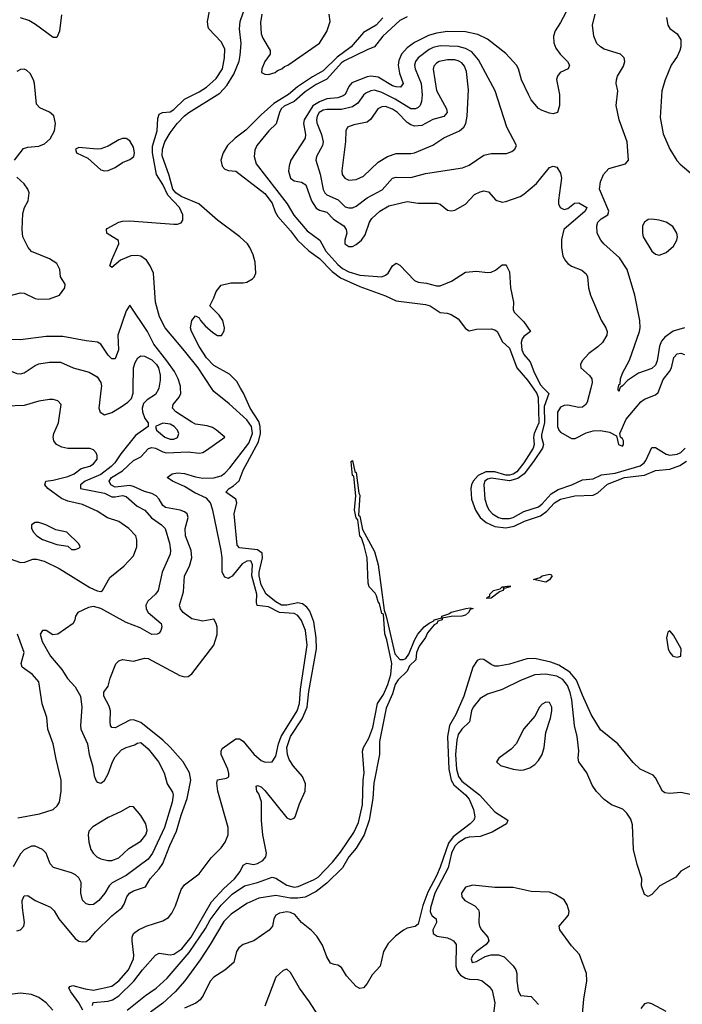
# Model space of a CAD drawing. Header units: inches. Extents: x 1173000 to 1307049, y 522583 to 678455.
# Tile 295 of 617: x 1264726 to 1268358, y 556621 to 562020. Entities that reach past the tile are written whole.
import ezdxf

# ---------------------------------------------------------------- set-up
doc = ezdxf.new("R2010")
doc.units = ezdxf.units.IN
doc.header["$MEASUREMENT"] = 0
doc.layers.add('B2565', color=7, linetype='Continuous')
doc.layers.add('B2566', color=7, linetype='Continuous')

msp = doc.modelspace()

# ---------------------------------------------------------------- linework, layer by layer
at = {"layer": 'B2565', "color": 5}
for points, elevation in [([(1265487.8, 560000), (1265486.5, 559993.5), (1265470, 559965.3), (1265424.5, 559935.5), (1265404.2, 559915.8), (1265397.7, 559890), (1265399.2, 559870), (1265412.5, 559832.5), (1265429.5, 559810), (1265429.3, 559790), (1265360.3, 559739.7), (1265279.9, 559640.1), (1265247.9, 559590), (1265227.8, 559570), (1265170, 559526.4), (1265084.7, 559490), (1265059.9, 559470), (1265059.7, 559450), (1265190, 559422.9), (1265230, 559403.6), (1265250, 559402.8), (1265290, 559411.3), (1265310, 559405), (1265370, 559352.3), (1265410.8, 559330), (1265448.9, 559288.9), (1265503.1, 559250), (1265522.4, 559230), (1265546.4, 559150), (1265552.2, 559110), (1265549.8, 559090), (1265506.5, 558990), (1265484.8, 558890), (1265470.7, 558870), (1265428.8, 558831.2), (1265418, 558810), (1265418.2, 558790), (1265429.8, 558769.8), (1265500.5, 558710), (1265504.7, 558690), (1265499.6, 558670), (1265490, 558656.3), (1265479, 558650), (1265450, 558648.7), (1265385.4, 558685.4), (1265310, 558713.9), (1265170, 558791.7), (1265130, 558802), (1265103.8, 558796.2), (1265043.7, 558770), (1265031.3, 558750), (1265028.4, 558730), (1265018.5, 558710), (1264935.6, 558650), (1264907.6, 558647.6), (1264870, 558670.5), (1264850, 558670.6), (1264837.6, 558650), (1264849.2, 558610), (1264895, 558530), (1264956.1, 558456.1), (1264987.1, 558407.1), (1265030, 558362.2), (1265058.9, 558310), (1265066.8, 558250), (1265059, 558150), (1265061.1, 558130), (1265098.2, 558050), (1265107.3, 557990), (1265124.3, 557930), (1265134.1, 557874.1), (1265145.8, 557845.8), (1265150, 557839.7), (1265170, 557834.5), (1265190, 557848.4), (1265210, 557885.1), (1265233.9, 557950), (1265250, 557977.2), (1265284.2, 558015.8), (1265310, 558029.8), (1265356.4, 558043.6), (1265370, 558053.3), (1265390, 558056.4), (1265430, 558021.5), (1265486.9, 557950), (1265517.3, 557890), (1265534.8, 557830), (1265563.5, 557783.5), (1265567.1, 557767.1), (1265561.4, 557730), (1265519.2, 557590), (1265453.4, 557450), (1265430, 557417.9), (1265310, 557327.6), (1265233.2, 557286.8), (1265216.1, 557270), (1265191.8, 557230), (1265158.8, 557190), (1265130, 557168.6), (1265110, 557167), (1265090, 557173), (1265070, 557192), (1265061, 557230), (1265062.8, 557290), (1265050, 557314.9), (1265031.5, 557331.5), (1265010, 557341.8), (1264911.1, 557371.1), (1264892.1, 557392.1), (1264870, 557450.4), (1264850.4, 557470), (1264810, 557487.9), (1264790, 557488), (1264750, 557468), (1264730, 557446.5), (1264690, 557374.9)], 740), ([(1264710, 557023.9), (1264730, 557030.3), (1264748.4, 557050), (1264752.6, 557070), (1264740.4, 557150), (1264739.9, 557190), (1264750, 557216.9), (1264770, 557217.6), (1264810, 557190.2), (1264894.1, 557154.1), (1264914, 557134), (1264940.7, 557090), (1265030, 556981.8), (1265050, 556967.8), (1265070, 556963), (1265090, 556965.6), (1265110, 556979.6), (1265141.3, 557018.7), (1265230, 557105.6), (1265286.5, 557150), (1265298.5, 557170), (1265312.3, 557210), (1265328.5, 557230), (1265350, 557243.1), (1265414.7, 557265.3), (1265441.1, 557310), (1265490, 557364.1), (1265510, 557394.2), (1265548.1, 557491.9), (1265584.8, 557570), (1265610, 557658.7), (1265644.4, 557750), (1265663.2, 557850), (1265656.9, 557890), (1265621.9, 557950), (1265551.3, 558031.3), (1265510.4, 558070.4), (1265390, 558166), (1265350, 558180.9), (1265330, 558178.8), (1265250, 558138), (1265230, 558138.7), (1265223.8, 558150), (1265221.5, 558170), (1265224.2, 558230), (1265216.1, 558256.1), (1265187.8, 558310), (1265187.3, 558332.7), (1265210, 558366), (1265221.3, 558410), (1265252.7, 558487.3), (1265270, 558503.8), (1265288.7, 558511.3), (1265350, 558503.1), (1265410, 558518.4), (1265430, 558516.5), (1265604, 558424), (1265630, 558416.6), (1265650, 558419), (1265670, 558434), (1265789.4, 558590), (1265808.9, 558648.9), (1265808.7, 558688.7), (1265803.5, 558710), (1265790, 558733.7), (1265730, 558722.5), (1265670, 558735), (1265622.6, 558770), (1265606.3, 558790), (1265602.9, 558802.9), (1265601.2, 558810), (1265623.3, 558883.3), (1265628.6, 558970), (1265656.7, 559023.3), (1265668.5, 559070), (1265666.2, 559110), (1265634.2, 559190), (1265633.4, 559230), (1265648.6, 559290), (1265643.2, 559310), (1265630, 559320.5), (1265604.7, 559330), (1265524.5, 559344.5), (1265510, 559356.1), (1265490, 559391.7), (1265473.6, 559410), (1265450, 559422), (1265410, 559433), (1265350, 559460.8), (1265330, 559465.3), (1265250, 559456.3), (1265224.5, 559470), (1265216.9, 559490), (1265229.1, 559510), (1265290, 559546.9), (1265350, 559602.1), (1265390, 559622.6), (1265432.2, 559667.8), (1265450, 559673.5), (1265470, 559671.1), (1265510, 559649.7), (1265530, 559645.3), (1265650, 559649.7), (1265710, 559642.6), (1265730, 559647.3), (1265750, 559659.1), (1265849.6, 559730), (1265804.8, 559770), (1265783.1, 559783.1), (1265752.8, 559792.8), (1265690, 559802.9), (1265670, 559812.6), (1265582.4, 559870), (1265562.7, 559890), (1265566.5, 559910), (1265599.9, 559950), (1265608.6, 559970), (1265607.2, 560000)], 720), ([(1265071.9, 556590), (1265050.5, 556630), (1265005.3, 556690), (1264995.5, 556710), (1265000.6, 556719.4), (1265016.5, 556723.5), (1265085.5, 556705.5), (1265130, 556699.2), (1265230, 556721.3), (1265270, 556750.1), (1265322.6, 556810), (1265348.8, 556870), (1265351.1, 556891.1), (1265342.7, 556970), (1265342.8, 556990), (1265349.5, 557010), (1265376.5, 557030), (1265419.3, 557050), (1265510, 557078.6), (1265541.9, 557098.1), (1265559.6, 557120.4), (1265579.2, 557160.8), (1265610, 557250.8), (1265630, 557276.1), (1265710, 557337.5), (1265776.1, 557423.9), (1265830, 557478.6), (1265851.5, 557510), (1265867.6, 557550), (1265868.3, 557590), (1265811.9, 557790), (1265805.9, 557834.1), (1265810, 557852.7), (1265859.3, 557860.7), (1265871.8, 557868.2), (1265872.8, 557887.2), (1265867.3, 557910), (1265830.9, 557990), (1265830.3, 558010), (1265836.3, 558023.7), (1265910, 558075.9), (1265930, 558077), (1265950, 558063.2), (1266010, 557993.4), (1266050, 557957.8), (1266071.3, 557948.7), (1266110, 557950.4), (1266130, 557981.6), (1266144.1, 558050), (1266159.4, 558090), (1266247.4, 558230), (1266260.3, 558270), (1266265.8, 558350), (1266300.8, 558590), (1266293.2, 558670), (1266270, 558724.8), (1266250, 558752.4), (1266230, 558764.8), (1266150, 558770.2), (1266090, 558800.6), (1266027.4, 558807.4), (1266023.4, 558823.4), (1266025, 558870), (1265998.5, 558970), (1266002.2, 559030), (1265992.5, 559052.5), (1265970, 559051.4), (1265944.4, 559035.6), (1265890, 558969), (1265878.5, 558961.5), (1265870, 558956.5), (1265850, 558962.6), (1265835.8, 558990), (1265834.7, 559070), (1265829.6, 559110), (1265783.8, 559330), (1265771, 559371), (1265750, 559395.5), (1265685.9, 559425.9), (1265630, 559461), (1265563.2, 559490), (1265534, 559510), (1265562.2, 559530), (1265590, 559534.3), (1265630, 559531.4), (1265690, 559513.3), (1265730, 559506.7), (1265790, 559508.3), (1265830, 559519.6), (1265850, 559533.1), (1265878, 559562), (1265981.3, 559698.7), (1266001.2, 559750), (1265995.8, 559790), (1265970, 559825), (1265873.6, 559913.6), (1265790, 559980.7), (1265777.1, 560000)], 680), ([(1265125.5, 556614.5), (1265128.5, 556631.5), (1265210, 556638.1), (1265234.1, 556645.9), (1265270, 556667.5), (1265352.1, 556747.9), (1265398.5, 556810), (1265470, 556891.3), (1265490, 556901.7), (1265550, 556892.4), (1265570, 556896.5), (1265613.9, 556926.1), (1265665.7, 556990), (1265777.5, 557182.5), (1265844.2, 557255.8), (1265903.2, 557310), (1265933.7, 557350), (1265950, 557384.5), (1265970, 557395.6), (1266008, 557388), (1266030, 557393.4), (1266058, 557410), (1266074.3, 557430), (1266078, 557450), (1266057.9, 557550), (1266050.4, 557629.6), (1266051.8, 557731.8), (1266036, 557776), (1266026.4, 557790), (1266022.3, 557817.7), (1266030, 557821.5), (1266050, 557812.8), (1266070, 557793.8), (1266190, 557644.2), (1266210, 557634), (1266230, 557641.6), (1266235.4, 557650), (1266259.5, 557720.5), (1266290.6, 557790), (1266292.5, 557830), (1266275.5, 557870), (1266226.9, 557926.9), (1266203.2, 557963.2), (1266193.4, 557990), (1266190.3, 558030), (1266209.7, 558090), (1266273.6, 558186.4), (1266300.6, 558250), (1266310, 558336.4), (1266352.4, 558570), (1266350.5, 558630.5), (1266337.5, 558717.5), (1266316.1, 558776.1), (1266299, 558799), (1266276.4, 558816.4), (1266250, 558822.3), (1266190, 558809.2), (1266161, 558810), (1266130, 558827.8), (1266077.4, 558870), (1266050, 558920.5), (1266037.8, 558970), (1266038.5, 558990), (1266057.2, 559070), (1266054.1, 559094.1), (1266030, 559113.5), (1265930, 559123.7), (1265918.3, 559138.3), (1265901.4, 559310), (1265915.8, 559370), (1265909.7, 559390), (1265855.8, 559430), (1265873.5, 559450), (1265896.8, 559463.2), (1265928.4, 559491.6), (1265950, 559550.2), (1266034.8, 559705.2), (1266045.4, 559750), (1266044.2, 559790), (1266036.5, 559816.5), (1265989.9, 559890), (1265952.7, 559972.7), (1265936.4, 560000)], 660), ([(1265172.4, 560000), (1265158.8, 559890), (1265167, 559867), (1265190, 559853.7), (1265230, 559866.8), (1265282.6, 559897.4), (1265318.2, 559921.8), (1265337.8, 559942.2), (1265347.5, 559972.5), (1265347.9, 560000)], 740), ([(1267539.5, 560000), (1267560.1, 559970), (1267567.8, 559947.8), (1267570.9, 559810), (1267545.8, 559750), (1267542.5, 559730), (1267545.4, 559690), (1267540.1, 559670), (1267490, 559590.8), (1267450, 559540.6), (1267430, 559527), (1267410, 559522.2), (1267390, 559523), (1267330, 559540), (1267279.9, 559540.1), (1267239, 559521), (1267211.1, 559490), (1267201.9, 559470), (1267199.3, 559450), (1267202.1, 559390), (1267223.3, 559330), (1267250.3, 559290.3), (1267282.1, 559262.1), (1267330, 559241.3), (1267390, 559234.3), (1267436.9, 559243.1), (1267492.2, 559270), (1267580.1, 559299.9), (1267615, 559325), (1267656.6, 559370), (1267690, 559391), (1267768.2, 559408.2), (1267870, 559412.8), (1267895.2, 559424.8), (1267947.3, 559472.7), (1268041.1, 559510), (1268150, 559522.9), (1268210, 559547.3), (1268290, 559555.4), (1268344, 559576), (1268380.9, 559599.1)], 660), ([(1267596.8, 560000), (1267625.6, 559970), (1267600.5, 559899.5), (1267602.5, 559810), (1267585.4, 559745.4), (1267585.4, 559730), (1267596.9, 559690), (1267591.4, 559670), (1267542.8, 559597.2), (1267491.1, 559528.9), (1267456.1, 559503.9), (1267410, 559492), (1267310, 559505.9), (1267290, 559499.9), (1267276.2, 559490), (1267270, 559472), (1267276.2, 559390), (1267287.4, 559350), (1267299, 559330), (1267317.5, 559310), (1267350, 559291), (1267370, 559285.3), (1267410, 559285), (1267430, 559290.9), (1267490, 559322.4), (1267570, 559348.7), (1267590, 559365.1), (1267639.2, 559420.8), (1267676.9, 559443.1), (1267751.4, 559468.6), (1267810, 559496.5), (1267870, 559501.7), (1267915.5, 559524.5), (1267990, 559532.6), (1268126.1, 559573.9), (1268148.1, 559590), (1268157.2, 559602.8), (1268190, 559673.2), (1268210, 559674.6), (1268270, 559637.5), (1268290, 559632.5), (1268330, 559637.6), (1268350, 559647.1), (1268373.3, 559670)], 680), ([(1267856.6, 560000), (1267836.9, 559923.1), (1267829.7, 559910.3), (1267810, 559894.4), (1267790, 559892.7), (1267730, 559906.7), (1267710, 559904.8), (1267690, 559895.1), (1267673, 559867), (1267674.4, 559790), (1267680.3, 559770), (1267690, 559757.5), (1267750, 559724.3), (1267770, 559722.7), (1267830, 559754.4), (1267870, 559765.8), (1267910, 559767.1), (1267958.4, 559758.4), (1267997.7, 559737.7), (1268008.4, 559690), (1268030, 559681.7), (1268035.8, 559690), (1268035, 559710), (1268030, 559721.6), (1268019.5, 559730), (1268015.1, 559750), (1268050.3, 559829.7), (1268130, 559924.5), (1268150, 559938.6), (1268210, 559962.7), (1268224.7, 559975.3), (1268234.4, 560000)], 720), ([(1268015.3, 560000), (1268010, 559982), (1268006, 559990), (1268006.8, 560000)], 740), ([(1264610, 559086.1), (1264730, 559044), (1264754.3, 559045.7), (1264798.3, 559061.7), (1264818, 559062), (1264860.3, 559050), (1264941.9, 559010), (1265110, 558907.2), (1265150, 558887.9), (1265170, 558884.7), (1265179.6, 558890), (1265219.3, 558960.7), (1265296.6, 559023.4), (1265350, 559080.4), (1265368.4, 559130), (1265368.2, 559168.2), (1265362.4, 559190), (1265323.5, 559230), (1265270, 559268.8), (1265207.6, 559287.6), (1265150, 559325.5), (1265070, 559360.9), (1264990, 559380.2), (1264954.6, 559394.6), (1264879.4, 559450), (1264863.7, 559470), (1264869.9, 559490.1), (1264910, 559495), (1264990, 559515.5), (1265023.8, 559530), (1265061.9, 559558.1), (1265110, 559572.4), (1265130, 559584.1), (1265149.8, 559610), (1265150.7, 559630), (1265144.6, 559644.6), (1265130, 559660.4), (1265110, 559667.7), (1264990, 559668.6), (1264955.9, 559675.9), (1264927.8, 559690), (1264912.6, 559710), (1264908.5, 559730), (1264912.4, 559750), (1264938, 559810), (1264953.2, 559910), (1264935.3, 559930), (1264910, 559937.6), (1264890, 559936.9), (1264830, 559928.6), (1264750, 559903.5), (1264650, 559901.6)], 760), ([(1265314.2, 556590), (1265414.8, 556670), (1265474, 556710), (1265534.6, 556765.4), (1265655.3, 556904.7), (1265744, 557036), (1265770, 557083.6), (1265830, 557164.8), (1265890, 557225), (1265957.6, 557270), (1266030, 557288.3), (1266110, 557319), (1266130, 557313.1), (1266190, 557275), (1266230, 557264.1), (1266252.7, 557267.3), (1266336.1, 557303.9), (1266361.1, 557318.9), (1266439.5, 557400.5), (1266483.8, 557456.2), (1266557.1, 557562.9), (1266582.3, 557617.7), (1266605.3, 557714.7), (1266608.2, 557850), (1266613.8, 557890), (1266604.7, 558010), (1266609.9, 558030), (1266639.6, 558080.4), (1266660.8, 558139.2), (1266686.4, 558270), (1266720.4, 558319.6), (1266744.5, 558375.5), (1266760.6, 558430), (1266766.2, 558490), (1266739, 558619), (1266726.7, 558653.3), (1266719.5, 558759.5), (1266710, 558763.5), (1266698.3, 558818.3), (1266690, 558828), (1266681.4, 558861.4), (1266674.7, 558874.7), (1266641.6, 558910), (1266635.6, 558930), (1266631.2, 559070), (1266614.6, 559134.6), (1266598.6, 559178.6), (1266589.9, 559190), (1266578.4, 559278.4), (1266570, 559289), (1266560.8, 559330), (1266568.8, 559410), (1266559.3, 559499.3), (1266556.6, 559516.6), (1266550, 559520.9), (1266543.7, 559576.3), (1266542.8, 559597.2), (1266550, 559603), (1266563.4, 559543.4), (1266570, 559537.3), (1266584.5, 559424.5), (1266590, 559412), (1266583.5, 559303.5), (1266590, 559298), (1266605.3, 559225.3), (1266670, 559103.8), (1266690, 559030.7), (1266722.8, 558782.8), (1266735.4, 558750), (1266782, 558542), (1266810, 558511.5), (1266830, 558511.6), (1266842.5, 558517.5), (1266859.4, 558540.6), (1266890, 558618.4), (1266907.3, 558650), (1266943.5, 558690), (1266970, 558711.8), (1266995.6, 558724.4), (1266997.6, 558730), (1267038.9, 558741.1), (1267039.5, 558750), (1267078.2, 558761.8), (1267090, 558771.4), (1267171, 558791), (1267194.4, 558794.4), (1267210.7, 558790.7), (1267194.3, 558785.7), (1267186.4, 558770), (1267170, 558755.1), (1267150, 558748.7), (1267090, 558746.8), (1267041.4, 558738.6), (1267042, 558730), (1267018.3, 558721.7), (1267012.2, 558710), (1266997.6, 558702.4), (1266961.4, 558658.6), (1266950, 558632), (1266916, 558584), (1266900.9, 558550), (1266897.8, 558510), (1266863.2, 558476.8), (1266850, 558447.2), (1266799.8, 558400.2), (1266784.5, 558375.5), (1266770, 558324.4), (1266735.3, 558244.7), (1266697.2, 558062.8), (1266697.2, 557990), (1266666.1, 557833.9), (1266661.5, 557750), (1266642.2, 557630), (1266613.3, 557550), (1266570, 557476.5), (1266529.5, 557430.5), (1266494.6, 557370), (1266410, 557286.2), (1266350, 557240.2), (1266290, 557209.3), (1266250, 557203.6), (1266210, 557203.8), (1266130, 557217.9), (1266037, 557203), (1265970, 557174.5), (1265884.6, 557115.4), (1265844, 557076), (1265770.7, 556949.3), (1265715, 556865), (1265630.1, 556750), (1265577.8, 556690), (1265510, 556626.7), (1265441.9, 556578.1)], 640), ([(1264715.9, 557644.1), (1264833.9, 557666.1), (1264909, 557690), (1264931.2, 557708.8), (1264943.6, 557730), (1264953.7, 557790), (1264953.5, 557850), (1264925.2, 557965.2), (1264909.8, 558050), (1264879.8, 558130), (1264874.2, 558194.2), (1264849, 558269), (1264829.8, 558389.8), (1264795.1, 558430), (1264739.8, 558470), (1264733.8, 558490), (1264749.8, 558550), (1264713.5, 558650)], 760), ([(1268410.6, 557770.6), (1268350, 557783.1), (1268290, 557777.4), (1268261.3, 557781.3), (1268249.6, 557789.6), (1268210, 557863.7), (1268197.8, 557877.8), (1268127.6, 557910), (1268087.9, 557947.9), (1268005.1, 558050), (1267910, 558126.6), (1267857.7, 558210), (1267810, 558315.4), (1267778.6, 558398.6), (1267741.7, 558441.7), (1267680.5, 558480.5), (1267636.9, 558496.9), (1267550, 558516.7), (1267505.1, 558514.9), (1267410, 558485.5), (1267350, 558474.6), (1267330, 558474.8), (1267310, 558483.5), (1267270, 558510.9), (1267250, 558514.2), (1267233.8, 558506.2), (1267210, 558469.6), (1267160.8, 558310), (1267116.2, 558210), (1267080.9, 558150), (1267070.3, 558090), (1267078, 557910), (1267090.8, 557850.8), (1267105.1, 557825.1), (1267170.1, 557770), (1267190, 557746.7), (1267212.7, 557690), (1267220.4, 557650), (1267218.4, 557641.6), (1267214.3, 557630), (1267194.2, 557610), (1267101.1, 557538.9), (1267075.5, 557504.5), (1267030, 557373.7), (1267010, 557325.5), (1266963.4, 557236.6), (1266936.1, 557163.9), (1266910, 557060.2), (1266893, 557047), (1266850, 557038.7), (1266830, 557027.2), (1266785, 556995), (1266744.7, 556955.3), (1266720.2, 556910), (1266701.8, 556830), (1266658, 556782), (1266630, 556735), (1266610, 556710.8), (1266590, 556707.4), (1266570, 556719.8), (1266517.4, 556777.4), (1266490, 556823.1), (1266470, 556836.4), (1266450, 556838.7), (1266430, 556847.6), (1266410, 556881.6), (1266384.7, 556944.7), (1266354.1, 556994.1), (1266325.6, 557025.6), (1266270, 557070.6), (1266233.5, 557113.5), (1266210, 557125), (1266190, 557128.1), (1266150, 557121.6), (1266130.1, 557110), (1266118.8, 557090), (1266111, 557049), (1266092.4, 557027.6), (1266010, 556969.7), (1265950, 556948.5), (1265926.7, 556930), (1265914, 556910), (1265899.1, 556850), (1265850.9, 556809.1), (1265789.2, 556770), (1265770, 556748.3), (1265731, 556670), (1265714.1, 556645.9), (1265691.9, 556628.1), (1265630, 556599.9)], 660), ([(1268418, 557390), (1268349, 557351), (1268322.4, 557317.6), (1268234.9, 557270), (1268190, 557223), (1268170, 557211.6), (1268150, 557222.9), (1268134.2, 557270), (1268136.4, 557310), (1268110, 557387.3), (1268089.4, 557469.4), (1268084.5, 557604.5), (1268075.9, 557635.9), (1268053.5, 557670), (1268031.4, 557691.4), (1267970, 557715.1), (1267930, 557744.4), (1267887.3, 557787.3), (1267863.4, 557823.4), (1267835.3, 557890), (1267791.2, 557951.2), (1267786.2, 557970), (1267789.9, 558010.1), (1267781.8, 558090), (1267767.6, 558150), (1267752.5, 558290), (1267743.6, 558330), (1267728.6, 558368.6), (1267702.4, 558402.4), (1267670, 558421), (1267607.8, 558432.2), (1267550, 558428.1), (1267470, 558395.8), (1267370, 558347.1), (1267290, 558322.2), (1267250, 558298), (1267210.7, 558250), (1267202.4, 558230), (1267191.5, 558170), (1267149.1, 558130), (1267130, 558100.8), (1267122.3, 558070), (1267114.4, 557990), (1267119.9, 557910), (1267131.6, 557870), (1267150, 557845.4), (1267246, 557770), (1267330, 557676), (1267401.6, 557630), (1267394.9, 557610), (1267315.6, 557564.4), (1267250, 557540.6), (1267190, 557537.8), (1267170, 557531.9), (1267130, 557506.7), (1267111.5, 557488.5), (1267092.3, 557450), (1267073.5, 557370), (1267000.9, 557230), (1266977, 557150), (1266975.4, 557130), (1266979.4, 557119.4), (1266987.1, 557107.1), (1267009, 557089), (1267010.1, 557070), (1266990.1, 557030), (1266992.1, 557010), (1267014.3, 556994.3), (1267070, 556986.3), (1267090, 556977.5), (1267102.7, 556970), (1267117.3, 556950), (1267116.8, 556830), (1267121.9, 556810), (1267132.8, 556792.8), (1267141.9, 556781.9), (1267170, 556765.1), (1267190, 556759.3), (1267237.5, 556757.5), (1267260.7, 556750), (1267299.5, 556719.5), (1267316.2, 556696.2), (1267330.4, 556629.6), (1267322, 556570)], 680), ([(1267803.8, 556490), (1267817.5, 556650), (1267835.2, 556750), (1267833.3, 556790), (1267795, 556895), (1267750, 556942.6), (1267686, 557030), (1267683.5, 557050), (1267733.7, 557110), (1267738, 557130), (1267727.5, 557167.5), (1267710, 557193.3), (1267663, 557223), (1267630, 557235.3), (1267530, 557239.5), (1267430, 557261.4), (1267330, 557260.9), (1267210, 557275.4), (1267170, 557263.6), (1267148.2, 557230), (1267149.2, 557210), (1267164.9, 557190), (1267220.7, 557160.7), (1267240, 557140), (1267245.1, 557125.1), (1267242.6, 557070), (1267246, 557050), (1267256.2, 557030), (1267291.1, 556990), (1267297.2, 556970), (1267281.8, 556950), (1267230, 556911.5), (1267209.7, 556890.3), (1267200.3, 556870), (1267205.8, 556850), (1267230, 556855.2), (1267277.5, 556882.5), (1267310, 556892.6), (1267350, 556892.4), (1267380.8, 556880.8), (1267430, 556831.7), (1267445, 556810), (1267451.1, 556790), (1267450.8, 556750), (1267457.5, 556697.5), (1267470, 556670.2), (1267530, 556663.6), (1267570, 556620.3)], 720), ([(1266458.1, 556410), (1266314.8, 556634.8), (1266260.1, 556710), (1266210, 556796.1), (1266190, 556813.7), (1266170, 556807.3), (1266130.3, 556769.7), (1266070, 556611.8)], 680), ([(1264907.7, 556590), (1264871.3, 556630), (1264830, 556658.5), (1264790, 556674.3), (1264730, 556683.1), (1264610, 556668.5)], 720), ([(1268270, 556582.7), (1268190, 556623.1), (1268170, 556629.7), (1268150, 556623), (1268130, 556598)], 720)]:
    msp.add_lwpolyline(points, dxfattribs=dict(at, elevation=elevation))
for points, elevation in [([(1265510, 559806.8), (1265470.5, 559790), (1265475.3, 559770), (1265521.8, 559730), (1265550, 559719.8), (1265570, 559720.1), (1265590, 559728.1), (1265598.3, 559750), (1265590.5, 559770), (1265572.2, 559790), (1265550, 559802.4)], 740), ([(1264830, 559262.9), (1264810, 559262.7), (1264791, 559250), (1264790.6, 559230), (1264801.6, 559210), (1264820.5, 559190), (1264850, 559170.4), (1264930, 559143.1), (1264990, 559134), (1265010, 559114), (1265030, 559114), (1265050, 559122), (1265058, 559130), (1265050, 559146), (1264984, 559210), (1264923.1, 559223.1), (1264869, 559250)], 780), ([(1267610, 558936), (1267542, 558950), (1267578.9, 558961.1), (1267589.3, 558970), (1267630, 558979.3), (1267638, 558978), (1267644, 558970), (1267630, 558948.7)], 640), ([(1267380.7, 558900.7), (1267374, 558906), (1267378.8, 558898.8), (1267374.4, 558890), (1267356.5, 558883.5), (1267310, 558848.7), (1267286.8, 558846.8), (1267287, 558850), (1267296.9, 558856.9), (1267303.1, 558856.9), (1267303.1, 558870), (1267323.1, 558890), (1267360.2, 558899.8), (1267370.2, 558910.2), (1267414.8, 558914.8), (1267414, 558910)], 640), ([(1268290, 558669.3), (1268278, 558662), (1268270.3, 558629.7), (1268280.1, 558570), (1268288.6, 558550), (1268304.9, 558530), (1268330, 558523.8), (1268349.8, 558530.2), (1268350.7, 558570.7), (1268310, 558646)], 660), ([(1267610, 558277.5), (1267590, 558267.7), (1267575.4, 558250), (1267550, 558200.4), (1267490, 558131), (1267446.5, 558050), (1267419.1, 558020.9), (1267352.7, 557970), (1267339.1, 557950), (1267361, 557930), (1267430.1, 557910.1), (1267470, 557905.1), (1267490, 557907.6), (1267522.2, 557917.8), (1267550, 557936.1), (1267570, 557957.1), (1267590, 557991.6), (1267600.8, 558030), (1267608.8, 558111.2), (1267634.4, 558190), (1267642.7, 558230), (1267642.4, 558250), (1267630, 558275.2)], 720), ([(1265330, 557705.4), (1265282.2, 557677.8), (1265210, 557645.4), (1265125.8, 557594.2), (1265104.9, 557570), (1265100.3, 557550), (1265104.7, 557510), (1265115.6, 557470), (1265128.4, 557450), (1265149.1, 557429.1), (1265170, 557418.2), (1265209, 557409), (1265230, 557409.5), (1265270, 557424.8), (1265324, 557476), (1265390, 557516.3), (1265417.9, 557550), (1265425, 557575), (1265416.4, 557610), (1265390, 557655.9), (1265350, 557703.1)], 760)]:
    msp.add_lwpolyline(points, close=True, dxfattribs=dict(at, elevation=elevation))
at = {"layer": 'B2566', "color": 5}
for points, elevation in [([(1267767, 562150), (1267690, 562003.5), (1267661, 561959), (1267651.9, 561930), (1267653.5, 561893.5), (1267664.3, 561864.3), (1267689.1, 561830), (1267728.9, 561790), (1267739.5, 561770), (1267733, 561750), (1267688.2, 561730), (1267674, 561710), (1267668.9, 561691.1), (1267684.9, 561610), (1267684.9, 561550), (1267673.4, 561510), (1267650, 561502.7), (1267630, 561506.6), (1267590, 561520.9), (1267570, 561533.2), (1267530, 561580.9), (1267514, 561610), (1267476.4, 561690), (1267460.7, 561750), (1267449.8, 561770), (1267390, 561833.5), (1267290, 561912), (1267237.7, 561937.7), (1267170, 561953.2), (1267070, 561954.8), (1267010, 561946.4), (1266966.3, 561933.7), (1266890, 561895.4), (1266850, 561866.1), (1266818.9, 561830), (1266804.5, 561795.5), (1266801.1, 561770), (1266806.8, 561726.8), (1266827.1, 561670), (1266813.7, 561650), (1266790, 561651), (1266770, 561657.7), (1266690, 561703.9), (1266650.6, 561710.6), (1266630, 561707), (1266547.2, 561672.8), (1266530, 561652.6), (1266509.8, 561610.2), (1266498.3, 561601.7), (1266470, 561592.1), (1266410, 561586.1), (1266370, 561569.4), (1266333.3, 561546.7), (1266284.9, 561470), (1266281.1, 561450), (1266293, 561390), (1266290.1, 561370), (1266212.8, 561250), (1266202.5, 561217.5), (1266199.9, 561190), (1266210.7, 561150), (1266230, 561136.2), (1266270, 561129.1), (1266293.7, 561113.7), (1266325.8, 561025.8), (1266350, 560987.2), (1266370, 560974.8), (1266410, 560965), (1266446.5, 560926.5), (1266503.3, 560890), (1266515.6, 560870), (1266518.7, 560850), (1266508.3, 560810), (1266508.7, 560790), (1266530, 560775.5), (1266550, 560776.5), (1266570, 560786.4), (1266598.8, 560810), (1266619.5, 560840.5), (1266643.9, 560910), (1266656.1, 560930), (1266698.9, 560970), (1266750, 560998.8), (1266850, 561022.5), (1266910, 561013.4), (1267010, 561013.4), (1267030, 561009.1), (1267070, 560976), (1267090, 560971.4), (1267110, 560975.5), (1267170, 561007.8), (1267219.6, 561060.4), (1267250, 561076.6), (1267270, 561081), (1267295.1, 561075.1), (1267336.3, 561030), (1267370, 561019.6), (1267390, 561022.8), (1267469.9, 561050.1), (1267490, 561062.2), (1267558.7, 561121.3), (1267630, 561208.4), (1267650, 561216.4), (1267670, 561210.6), (1267690, 561177.3), (1267694.7, 561150), (1267678.7, 561030), (1267678.2, 561010), (1267689.1, 560990), (1267710, 560979.8), (1267730, 560984.3), (1267766.3, 561013.7), (1267790, 561015.3), (1267834, 560990), (1267824.8, 560970), (1267708.7, 560870), (1267695.3, 560815.3), (1267695, 560770), (1267703.4, 560723.4), (1267716.8, 560696.8), (1267730, 560682.3), (1267750, 560669.2), (1267806.8, 560646.8), (1267830, 560625.5), (1267838.3, 560610), (1267843.6, 560550), (1267853.8, 560510), (1267912.4, 560372.4), (1267939.1, 560330), (1267945.8, 560310), (1267944.4, 560290), (1267919.6, 560250), (1267894.3, 560225.7), (1267844.6, 560190), (1267808.9, 560150), (1267799.5, 560130), (1267802, 560110), (1267849.1, 560069.1), (1267861.5, 560050), (1267864.2, 560030), (1267856.6, 560000)], 720), ([(1265936.4, 560000), (1265915.4, 560035.4), (1265875.6, 560075.6), (1265790, 560124.5), (1265750, 560165.3), (1265710, 560227.8), (1265667.8, 560310), (1265662, 560330), (1265669, 560370), (1265690, 560396), (1265710, 560384.7), (1265716.3, 560370), (1265741.6, 560341.6), (1265784.5, 560304.5), (1265810, 560288.8), (1265831.1, 560288.9), (1265846.3, 560313.7), (1265847.7, 560330), (1265838.5, 560370), (1265819, 560399), (1265768, 560450), (1265790, 560494), (1265802, 560530), (1265830, 560564.7), (1265883.2, 560576.8), (1265950, 560577.1), (1265970, 560581.3), (1266001.8, 560598.2), (1266011.8, 560608.2), (1266020.4, 560630), (1266016.8, 560690), (1266006.2, 560730), (1265987.2, 560770), (1265974, 560790), (1265932.6, 560830), (1265810, 560920.5), (1265707.3, 561010), (1265611.4, 561050), (1265581.2, 561070), (1265565.9, 561090), (1265545.1, 561165.1), (1265506.9, 561273.1), (1265507.7, 561310), (1265520.9, 561350), (1265550, 561399.6), (1265589.3, 561450), (1265630, 561493.3), (1265652.2, 561510), (1265822.8, 561617.2), (1265861.3, 561658.7), (1265899.6, 561720.4), (1265927.9, 561792.1), (1265935.1, 561824.9), (1265939.7, 561890), (1265931.4, 561970), (1265934, 562010), (1265969.5, 562109.5)], 660), ([(1264954.1, 562045.9), (1264943.9, 561956.1), (1264930, 561922), (1264910, 561921.8), (1264813, 561993), (1264775.4, 562015.4), (1264730, 562030.7)], 680), ([(1265777.1, 560000), (1265703.5, 560110), (1265630, 560204.6), (1265523.3, 560330), (1265492.8, 560390), (1265469.9, 560470.1), (1265459.6, 560630), (1265441.6, 560670), (1265420.7, 560700.7), (1265390, 560722.5), (1265370, 560727.4), (1265334.7, 560725.3), (1265278.7, 560701.3), (1265230, 560660.9), (1265220.4, 560670), (1265230, 560703.7), (1265268.5, 560790), (1265268.2, 560808.2), (1265210, 560843), (1265203.5, 560850), (1265201.6, 560870), (1265206, 560874), (1265269.5, 560910), (1265290, 560915), (1265330, 560916.5), (1265570, 560897.8), (1265590, 560898.7), (1265610, 560906), (1265619.7, 560920.3), (1265620.9, 560950), (1265602, 560990), (1265537.1, 561057.1), (1265510, 561115.4), (1265475.3, 561170), (1265453.7, 561290), (1265453.8, 561326.2), (1265478.7, 561410), (1265482.6, 561477.4), (1265490, 561501.8), (1265509.4, 561510.6), (1265550, 561514), (1265570, 561527.3), (1265630, 561584.6), (1265710, 561624.6), (1265750, 561650.1), (1265803.2, 561696.8), (1265836.5, 561750), (1265849.2, 561810), (1265850, 561860.7), (1265830, 561898.3), (1265762.2, 561970), (1265758.7, 561978.7), (1265755.7, 562010), (1265766, 562066)], 680), ([(1266716.2, 562030), (1266680.1, 561990), (1266610.6, 561949.4), (1266541.9, 561870), (1266465.8, 561814.2), (1266390, 561739.6), (1266330, 561705.6), (1266248.9, 561651.1), (1266199.4, 561610), (1266119.6, 561560.4), (1266050, 561498.4), (1265966.1, 561413.9), (1265907, 561370), (1265865, 561330), (1265840.2, 561290), (1265828.8, 561250), (1265836, 561216), (1265850, 561200.5), (1265870, 561192.2), (1265910.5, 561190), (1266070, 561065.8), (1266110, 561013.4), (1266126, 560966), (1266140.1, 560940.1), (1266210, 560862.6), (1266248.2, 560810), (1266310, 560752), (1266369.7, 560709.7), (1266438.6, 560638.6), (1266483.8, 560603.8), (1266590, 560556), (1266730, 560506.2), (1266790, 560478.6), (1266950, 560457.6), (1266976.4, 560450), (1267030, 560413.4), (1267069.6, 560410.4), (1267090, 560403.8), (1267130, 560379.1), (1267170, 560326), (1267190, 560314), (1267230, 560322), (1267310, 560324.9), (1267330, 560318.7), (1267343, 560310), (1267372.7, 560252.7), (1267410, 560219.5), (1267450.6, 560110), (1267510, 560042.9), (1267539.5, 560000)], 660), ([(1266850, 562035.5), (1266810, 562015.4), (1266715.5, 561930), (1266671, 561870), (1266630, 561855.1), (1266505.3, 561794.7), (1266490, 561783), (1266410, 561693.4), (1266350, 561664.3), (1266290, 561624.8), (1266230, 561571.7), (1266174.9, 561545.1), (1266159.8, 561530), (1266149.5, 561510), (1266131.5, 561448.5), (1266092.1, 561410), (1266025.4, 561330), (1266015.1, 561304.9), (1266010.1, 561270), (1266022.8, 561230), (1266192.4, 561010), (1266227.8, 560947.8), (1266301.5, 560861.5), (1266370.1, 560810), (1266404.5, 560750), (1266470, 560678.3), (1266495.6, 560655.6), (1266530, 560636.6), (1266590, 560619.2), (1266710, 560610.6), (1266730, 560618.3), (1266745, 560630), (1266770, 560670.3), (1266790, 560685.5), (1266810, 560673.6), (1266890, 560589.3), (1266910, 560581.4), (1266955.5, 560575.5), (1267010, 560560.2), (1267030, 560559.8), (1267093.4, 560586.6), (1267170, 560636.2), (1267230, 560641.4), (1267290, 560633.3), (1267310, 560635.1), (1267333.8, 560646.2), (1267370, 560676.5), (1267390, 560674.9), (1267394.4, 560670), (1267410, 560638), (1267415.6, 560550), (1267432.8, 560470), (1267431.3, 560430), (1267436.1, 560416.1), (1267490, 560363.9), (1267525.4, 560310), (1267490, 560283.1), (1267480.8, 560270), (1267474.5, 560250), (1267477.8, 560210), (1267490, 560184.3), (1267524.4, 560144.4), (1267544.3, 560090), (1267578.8, 560018.8), (1267596.8, 560000)], 680), ([(1266052.1, 562050), (1266045.1, 562005.1), (1266050, 561942.8), (1266059.1, 561919.1), (1266099.5, 561850), (1266098, 561830), (1266068.7, 561790), (1266053.4, 561750), (1266050.8, 561730), (1266070, 561720.4), (1266090, 561718.4), (1266125.2, 561730), (1266138.3, 561741.7), (1266162.7, 561750), (1266177.5, 561762.5), (1266196.2, 561770), (1266370, 561891.7), (1266410, 561954), (1266427.7, 562010), (1266422.9, 562050)], 660), ([(1268006.8, 560000), (1268007.3, 560007.3), (1268010, 560018), (1268016.9, 560023.1), (1268019.1, 560050), (1268030, 560082), (1268067.9, 560152.1), (1268122.3, 560310), (1268126.5, 560330), (1268124.7, 560370), (1268097.4, 560510), (1268056.2, 560650), (1268013.7, 560713.7), (1267927.6, 560790), (1267910.9, 560810.9), (1267891.3, 560850), (1267889.3, 560889.3), (1267894.2, 560910), (1267912.3, 560927.7), (1267949.5, 560950), (1267954.9, 560970), (1267903.7, 561090), (1267910.2, 561129.8), (1267925.7, 561170), (1267955.4, 561204.6), (1268046.8, 561230), (1268062.4, 561250), (1268055.6, 561350), (1268011.6, 561470), (1267994.9, 561550), (1268004.4, 561630), (1267994.9, 561670), (1267996.5, 561690), (1268002, 561710), (1268035, 561765), (1268041.8, 561790), (1268038.5, 561810), (1268019.5, 561830), (1267930, 561858.5), (1267908.9, 561870), (1267889.5, 561889.5), (1267872.3, 561930), (1267865.8, 561990), (1267880.9, 562050)], 740), ([(1268271.1, 562031.1), (1268278.9, 561990), (1268290, 561970.5), (1268330, 561942.6), (1268349.1, 561910), (1268350.2, 561870.2), (1268343.9, 561850), (1268330, 561818.7), (1268296.9, 561770), (1268264, 561690), (1268246.3, 561630), (1268236.4, 561483.6), (1268253.3, 561393.3), (1268289.1, 561310), (1268328.3, 561248.3), (1268346.7, 561226.7), (1268430, 561156.5)], 760), ([(1264697.4, 561250), (1264746.7, 561313.3), (1264770, 561320.2), (1264830, 561326.6), (1264861.4, 561338.6), (1264893.1, 561366.9), (1264916, 561410), (1264921.9, 561450), (1264912.7, 561492.7), (1264890, 561512.8), (1264836.5, 561536.5), (1264817.2, 561557.2), (1264806.7, 561670), (1264801.7, 561690), (1264784, 561724), (1264763.2, 561743.2), (1264750, 561748.1), (1264730, 561746.4), (1264710, 561735.2)], 720), ([(1264561.6, 560478.4), (1264730, 560521.7), (1264750, 560520.9), (1264810, 560491.7), (1264827.5, 560487.5), (1264890, 560488.4), (1264944.7, 560510), (1264973.6, 560550), (1264974.2, 560570), (1264949.7, 560610), (1264946, 560650), (1264930, 560682), (1264890, 560708.7), (1264790, 560748.8), (1264771.8, 560770), (1264743.8, 560830), (1264738.5, 560870), (1264743.4, 560956.6), (1264752.9, 560990), (1264772.8, 561027.2), (1264777.2, 561070), (1264771.1, 561091.1), (1264750, 561120.1), (1264710, 561156.8)], 720), ([(1265607.2, 560000), (1265606.7, 560010), (1265594, 560050), (1265574.1, 560090), (1265532.3, 560150), (1265460.9, 560240.9), (1265426.9, 560310), (1265330, 560453.6), (1265310, 560422.7), (1265264.2, 560290), (1265267, 560210), (1265250, 560159.7), (1265230, 560159.7), (1265210, 560180.9), (1265170, 560241), (1265151.6, 560251.6), (1265090, 560258.7), (1264962.7, 560282.7), (1264870, 560283.4), (1264730, 560263.7), (1264670, 560266.8)], 720), ([(1268369.8, 560330.2), (1268307.9, 560312.1), (1268261.2, 560278.8), (1268243.8, 560256.2), (1268233.3, 560230), (1268219.1, 560150), (1268210, 560125.6), (1268190, 560107.3), (1268118.4, 560081.6), (1268058, 560042), (1268030, 560011.3), (1268016.4, 560003.6), (1268015.3, 560000)], 740), ([(1268234.4, 560000), (1268252.9, 560047.1), (1268288.4, 560090), (1268299, 560110), (1268312, 560168), (1268330, 560187), (1268350, 560191.5), (1268370, 560184.1)], 720), ([(1264437.5, 560000), (1264474.4, 560025.6), (1264505.7, 560034.3), (1264550, 560038.6), (1264570, 560047.8), (1264630, 560094.6), (1264650, 560098.4), (1264670, 560095.5), (1264710, 560080.7), (1264730, 560078.5), (1264750, 560083.7), (1264810, 560124.4), (1264830, 560132.3), (1264890, 560142), (1264950, 560142), (1265018.4, 560110), (1265106.7, 560086.7), (1265150, 560061.8), (1265169.9, 560030), (1265173.7, 560010), (1265172.4, 560000)], 740), ([(1265347.9, 560000), (1265349.5, 560110), (1265359, 560141), (1265374.1, 560165.9), (1265390, 560176.8), (1265410, 560175), (1265450, 560154.5), (1265475.5, 560130), (1265487.1, 560110), (1265496.6, 560070), (1265496.2, 560043.8), (1265487.8, 560000)], 740)]:
    msp.add_lwpolyline(points, dxfattribs=dict(at, elevation=elevation))
for points, elevation in [([(1267030, 561875.4), (1266992.4, 561867.6), (1266970, 561856.6), (1266909.5, 561810), (1266894.6, 561790), (1266890.1, 561770), (1266894.1, 561750), (1266926.7, 561670), (1266932.4, 561607.6), (1266928.5, 561571.5), (1266920.6, 561550), (1266910, 561537.4), (1266895.8, 561530), (1266870, 561531.6), (1266783.5, 561583.5), (1266710, 561619.9), (1266670, 561632.4), (1266650, 561630.4), (1266623, 561617), (1266610, 561605.4), (1266578.8, 561561.2), (1266550, 561542.6), (1266490, 561527.9), (1266410, 561527.7), (1266390, 561523.5), (1266367.2, 561510), (1266356.7, 561490), (1266352.1, 561470), (1266354.2, 561454.2), (1266380.9, 561390), (1266388.3, 561350), (1266384.8, 561330), (1266353.2, 561270), (1266349.1, 561250), (1266372.7, 561172.7), (1266389, 561089), (1266398.3, 561070), (1266410, 561058.7), (1266471.9, 561031.9), (1266510, 560993), (1266530, 560987.3), (1266550, 560988.7), (1266570, 560997.8), (1266630, 561043.6), (1266712.6, 561087.4), (1266770, 561150.2), (1266790, 561156.3), (1266870, 561155.3), (1266950, 561176.8), (1267153.2, 561206.8), (1267190, 561221.8), (1267270, 561276.2), (1267310, 561286.5), (1267393.6, 561286.4), (1267423.6, 561296.4), (1267439.3, 561310), (1267449.4, 561330), (1267396.2, 561430), (1267331.6, 561630), (1267239.8, 561799.8), (1267203.7, 561843.7), (1267170, 561861.5), (1267130, 561871.9)], 740), ([(1267110, 561799.5), (1267070, 561799.3), (1267025.3, 561790), (1267010, 561781.6), (1266995.8, 561764.2), (1266992.1, 561747.9), (1267010.7, 561630.7), (1267066, 561530), (1267068.8, 561510), (1267051.3, 561488.7), (1266990, 561473), (1266930, 561439.4), (1266890, 561436.4), (1266870, 561442.8), (1266850, 561456.4), (1266796.3, 561510), (1266770, 561529.6), (1266730, 561543.1), (1266710, 561542.2), (1266689.3, 561530.7), (1266650, 561474.2), (1266630, 561458.4), (1266557.6, 561442.4), (1266523.1, 561430), (1266513.4, 561410), (1266512.3, 561352.3), (1266491.4, 561191.4), (1266493.6, 561170), (1266507.6, 561150), (1266530, 561140.6), (1266570, 561143.8), (1266610, 561161.5), (1266690, 561237.9), (1266741.4, 561270), (1266790, 561285.2), (1266870, 561285.8), (1266890, 561290.2), (1266990, 561332), (1267050, 561371.4), (1267136.2, 561410), (1267159.7, 561430), (1267171.1, 561450), (1267179.1, 561490), (1267185.1, 561634.9), (1267175.3, 561735.3), (1267164.5, 561764.5), (1267150, 561782.7), (1267130, 561794.5)], 760), ([(1265310, 561368), (1265290, 561367.8), (1265270, 561360.5), (1265210, 561326.9), (1265170, 561312.4), (1265149.7, 561309.7), (1265050, 561318), (1265030.8, 561310), (1265036.3, 561290), (1265100, 561260), (1265170, 561196.1), (1265190, 561191.3), (1265210, 561193.2), (1265250, 561209.3), (1265290, 561235.8), (1265330, 561252.6), (1265351.3, 561270), (1265354.7, 561290), (1265350, 561320.7), (1265330, 561356.3)], 720), ([(1268190, 560926.6), (1268170, 560924.2), (1268150.3, 560909.7), (1268140.3, 560890), (1268139, 560850), (1268143.2, 560830), (1268190.7, 560750.7), (1268210, 560734), (1268230, 560728.6), (1268270, 560743.2), (1268310, 560777.2), (1268327.7, 560810), (1268331.2, 560830), (1268328.4, 560850), (1268306.4, 560886.4), (1268270, 560909.8), (1268230, 560921.4)], 760)]:
    msp.add_lwpolyline(points, close=True, dxfattribs=dict(at, elevation=elevation))

doc.saveas('drawing.dxf')
